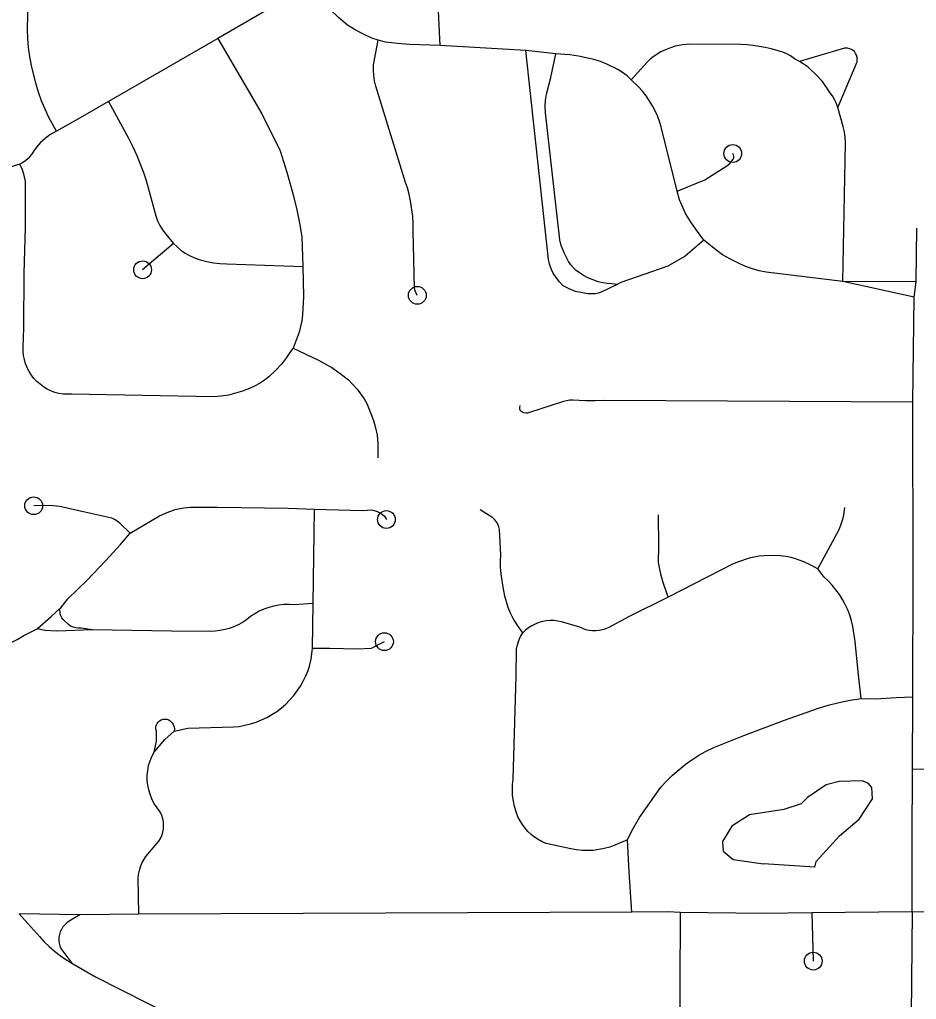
# Model space of a CAD drawing. Extents: x -19 to 366, y -4 to 359.
# Drawn here: x 149.785 to 150.262, y 191.643 to 192.164 of the extents above; entities that cross this region are included whole.
import ezdxf

# ---------------------------------------------------------------- set-up
doc = ezdxf.new("R2010")
doc.units = 0
for name, color, linetype in [('Level 33', 7, 'Continuous'), ('Level 35', 7, 'Continuous'), ('Level 60', 7, 'Continuous')]:
    doc.layers.add(name, color=color, linetype=linetype)

msp = doc.modelspace()

# ---------------------------------------------------------------- linework, layer by layer
at = {"layer": 'Level 33'}
for points in [[(150.0087, 192.15018), (150.00738, 192.17591), (150.0074, 192.21015), (150.0074, 192.22523)], [(149.80451, 192.1046), (149.80046, 192.11189), (149.79843, 192.11634), (149.79656, 192.12087), (149.79493, 192.12548), (149.79349, 192.13016), (149.79117, 192.1396), (149.79032, 192.14434), (149.78968, 192.14912), (149.78927, 192.15393), (149.78913, 192.15875), (149.78941, 192.17456), (149.78994, 192.17997)], [(149.93884, 192.18214), (149.89036, 192.15392)], [(149.97572, 192.15298), (149.97225, 192.1541), (149.96783, 192.15621), (149.96349, 192.15853), (149.9593, 192.16108), (149.95463, 192.16515), (149.95012, 192.16941), (149.93884, 192.18214)], [(149.89036, 192.15392), (149.83215, 192.1204)], [(149.89036, 192.15392), (149.9137, 192.11384), (149.92355, 192.0942), (149.92708, 192.08291), (149.93034, 192.07152), (149.93235, 192.06281), (149.93377, 192.05565), (149.93498, 192.04845), (149.93557, 192.03264)], [(149.9965, 192.0173), (149.9958, 192.01844), (149.99534, 192.01969), (149.99508, 192.021), (149.99429, 192.05157), (149.99431, 192.05548), (149.99403, 192.05937), (149.99293, 192.06753), (149.99202, 192.07176), (149.99121, 192.07459), (149.9902, 192.07736), (149.97438, 192.12861), (149.97371, 192.13138), (149.97332, 192.1342), (149.97316, 192.13704), (149.97327, 192.13989), (149.97572, 192.15298)], [(150.0087, 192.15018), (149.99229, 192.15076), (149.98593, 192.15127), (149.97958, 192.15208), (149.97572, 192.15298)], [(150.05422, 192.1475), (150.0087, 192.15018)], [(150.19986, 192.14175), (150.19719, 192.14318), (150.19504, 192.14465), (150.19275, 192.1459), (150.19035, 192.1469), (150.18472, 192.14852), (150.1815, 192.1492), (150.1751, 192.15021), (150.17189, 192.15054), (150.16869, 192.15069), (150.14156, 192.15086), (150.13764, 192.15051), (150.13373, 192.14986), (150.13113, 192.14903), (150.1286, 192.14801), (150.12613, 192.1468), (150.12199, 192.14424), (150.1203, 192.14291), (150.11873, 192.14144), (150.11032, 192.13196)], [(150.22028, 192.11721), (150.23044, 192.1416), (150.23053, 192.14275), (150.23044, 192.1439), (150.23013, 192.14501), (150.22965, 192.14606), (150.229, 192.14701), (150.22789, 192.14788), (150.22664, 192.14852), (150.22527, 192.14887), (150.22372, 192.14875), (150.19986, 192.14175)], [(150.10274, 192.02303), (150.09431, 192.01892), (150.09274, 192.01839), (150.09111, 192.01812), (150.08912, 192.01802), (150.08713, 192.01811), (150.08068, 192.01927), (150.07737, 192.0207), (150.07415, 192.02236), (150.07214, 192.02446), (150.07032, 192.02674), (150.06871, 192.02916), (150.06764, 192.03147), (150.06681, 192.03387), (150.06624, 192.03634), (150.06548, 192.04445), (150.05422, 192.1475)], [(150.07022, 192.14576), (150.05422, 192.1475)], [(150.10274, 192.02303), (150.1, 192.02351), (150.09758, 192.02361), (150.09515, 192.02395), (150.09279, 192.02454), (150.08956, 192.02572), (150.08716, 192.02662), (150.0849, 192.02782), (150.08108, 192.03055), (150.07952, 192.03197), (150.0781, 192.03355), (150.07684, 192.03525), (150.07479, 192.03951), (150.073, 192.04388), (150.07237, 192.04692), (150.07195, 192.05), (150.06462, 192.11447), (150.06459, 192.11777), (150.06477, 192.12106), (150.06517, 192.12433), (150.06751, 192.13318), (150.07022, 192.14576)], [(150.11032, 192.13196), (150.10811, 192.13401), (150.10573, 192.13585), (150.1032, 192.13748), (150.09726, 192.14038), (150.09393, 192.14167), (150.09049, 192.14272), (150.08233, 192.14451), (150.07764, 192.14524), (150.07022, 192.14576)], [(150.22028, 192.11721), (150.2195, 192.11935), (150.21852, 192.12142), (150.21735, 192.12338), (150.21601, 192.12523), (150.21407, 192.12831), (150.21185, 192.1312), (150.20936, 192.13388), (150.20431, 192.13886), (150.19986, 192.14175)], [(150.13474, 192.07278), (150.12618, 192.10694), (150.12538, 192.10988), (150.12435, 192.11275), (150.12306, 192.11552), (150.12158, 192.11818), (150.11821, 192.12337), (150.11631, 192.12587), (150.1142, 192.1282), (150.11032, 192.13196)], [(149.83215, 192.1204), (149.8159, 192.1111), (149.80451, 192.1046)], [(149.83215, 192.1204), (149.8428, 192.10084), (149.84519, 192.0963), (149.84727, 192.09163), (149.85083, 192.08265), (149.85231, 192.07836), (149.85737, 192.05954), (149.85835, 192.05695), (149.85958, 192.05447), (149.861, 192.05209), (149.86266, 192.04986), (149.86683, 192.04491)], [(150.22291, 192.02459), (150.22432, 192.09838), (150.22412, 192.10133), (150.2237, 192.10425), (150.22311, 192.10714), (150.22028, 192.11721)], [(149.80451, 192.1046), (149.80099, 192.10263), (149.79844, 192.10072), (149.79607, 192.09857), (149.79391, 192.09622), (149.79248, 192.09424), (149.7916, 192.09272), (149.79058, 192.09131), (149.78941, 192.09003), (149.78807, 192.08889), (149.78663, 192.08791), (149.78507, 192.08711)], [(150.13474, 192.07278), (150.1495, 192.07881), (150.16124, 192.08613), (150.16279, 192.0875), (150.16457, 192.08973), (150.16485, 192.09049), (150.1649, 192.09129), (150.16471, 192.09208), (150.16429, 192.09277)], [(149.78507, 192.08711), (149.78157, 192.08605), (149.77815, 192.0847), (149.77486, 192.08307), (149.75497, 192.07183), (149.73843, 192.06277)], [(149.78932, 191.97809), (149.78895, 191.97885), (149.7881, 191.98095), (149.78749, 191.98313), (149.78707, 191.98535), (149.78686, 191.9876), (149.78686, 191.98987), (149.78713, 191.99985), (149.78738, 192.02893), (149.78799, 192.05353), (149.78802, 192.06447), (149.78803, 192.06565), (149.78802, 192.0778), (149.78736, 192.081), (149.78637, 192.08411), (149.78507, 192.08711)], [(150.14895, 192.04665), (150.14549, 192.05124), (150.14225, 192.05598), (150.13921, 192.06087), (150.13597, 192.06806), (150.13474, 192.07278)], [(150.2618, 192.02441), (150.26222, 192.05312)], [(149.86683, 192.04491), (149.85034, 192.0309)], [(149.86683, 192.04491), (149.86871, 192.04304), (149.87077, 192.04133), (149.87295, 192.03981), (149.87527, 192.03848), (149.87769, 192.03736), (149.88106, 192.03623), (149.8845, 192.03533), (149.888, 192.03468), (149.89152, 192.03428), (149.89508, 192.03412), (149.93557, 192.03264)], [(150.14895, 192.04665), (150.13904, 192.03812), (150.12972, 192.03286), (150.10484, 192.02405), (150.10274, 192.02303)], [(150.22291, 192.02459), (150.18216, 192.02967), (150.17842, 192.03043), (150.17474, 192.03144), (150.17113, 192.03268), (150.16693, 192.03457), (150.16284, 192.03665), (150.15884, 192.03892), (150.15514, 192.04161), (150.14895, 192.04665)], [(149.93557, 192.03264), (149.93593, 192.01668), (149.93544, 192.0069), (149.93504, 192.00381), (149.9344, 192.00076), (149.93356, 191.99777), (149.93043, 191.98925)], [(150.2609, 192.01636), (150.22291, 192.02459)], [(150.2618, 192.02441), (150.22291, 192.02459)], [(150.2609, 192.01636), (150.2618, 192.02441)], [(150.26006, 191.96054), (150.2609, 192.01636)], [(149.93043, 191.98925), (149.92938, 191.98792), (149.92696, 191.98423), (149.92422, 191.98075), (149.92098, 191.97727), (149.9175, 191.97402), (149.91515, 191.97211), (149.91261, 191.97042), (149.90993, 191.96895), (149.90715, 191.96773), (149.90352, 191.96637), (149.89979, 191.9652), (149.89603, 191.96422), (149.89207, 191.96363), (149.88805, 191.96335), (149.81255, 191.96478), (149.81031, 191.96466), (149.80805, 191.96477), (149.80582, 191.96511), (149.80372, 191.96564), (149.80154, 191.96644), (149.79952, 191.96743), (149.79759, 191.96861), (149.79412, 191.97148), (149.79255, 191.97313), (149.79167, 191.97428), (149.79117, 191.97492), (149.78995, 191.97683), (149.78932, 191.97809)], [(149.93043, 191.98925), (149.94384, 191.98289), (149.95099, 191.97893), (149.95547, 191.9757), (149.95981, 191.97228), (149.96225, 191.96992), (149.9645, 191.96737), (149.96816, 191.96228), (149.96956, 191.95978), (149.97075, 191.95718), (149.97317, 191.95073), (149.9743, 191.94685), (149.97511, 191.9429), (149.97548, 191.93839), (149.97557, 191.93387), (149.97545, 191.93089)], [(150.26006, 191.96054), (150.09584, 191.9614), (150.09087, 191.96115), (150.0859, 191.96112), (150.07926, 191.96149), (150.07758, 191.96145), (150.07593, 191.9612), (150.07431, 191.96075), (150.05615, 191.9549), (150.05519, 191.95461), (150.05417, 191.95456), (150.05315, 191.95474), (150.05224, 191.95516), (150.05141, 191.95578), (150.05112, 191.95671), (150.05102, 191.95767), (150.05114, 191.95864)], [(150.26004, 191.8037), (150.26033, 191.86927), (150.26006, 191.96054)], [(149.84376, 191.89083), (149.83822, 191.89616), (149.83689, 191.89716), (149.83546, 191.898), (149.83393, 191.89867), (149.83233, 191.89916), (149.81798, 191.90222), (149.80624, 191.90495), (149.80111, 191.90557), (149.79242, 191.90536)], [(149.84376, 191.89083), (149.8594, 191.89999), (149.86346, 191.90181), (149.86766, 191.90339), (149.8723, 191.90419), (149.87586, 191.90452), (149.89016, 191.90467), (149.92782, 191.90403), (149.94183, 191.90351)], [(149.94113, 191.85333), (149.94183, 191.90351)], [(149.94183, 191.90351), (149.96729, 191.90279), (149.97237, 191.90316), (149.97507, 191.90236), (149.97706, 191.90138), (149.9791, 191.89983), (149.98005, 191.89803)], [(150.0526, 191.83776), (150.04991, 191.84145), (150.04744, 191.8454), (150.04608, 191.84824), (150.0449, 191.85117), (150.04391, 191.85416), (150.04309, 191.8572), (150.04194, 191.86311), (150.04105, 191.86908), (150.04079, 191.87244), (150.04073, 191.87582), (150.04092, 191.87919), (150.04025, 191.89268), (150.03992, 191.89411), (150.03941, 191.89549), (150.03868, 191.89677), (150.03777, 191.89793), (150.0367, 191.89894), (150.02992, 191.90314)], [(150.20952, 191.87188), (150.22075, 191.89234), (150.22188, 191.89495), (150.22277, 191.89765), (150.2234, 191.90042), (150.22395, 191.90441)], [(150.13, 191.85681), (150.1273, 191.8646), (150.12627, 191.86824), (150.12545, 191.87169), (150.12485, 191.87516), (150.12497, 191.88379), (150.12478, 191.9005)], [(149.80617, 191.85051), (149.80686, 191.85113), (149.81058, 191.85586), (149.8208, 191.86579), (149.83056, 191.87599), (149.83863, 191.88476), (149.84376, 191.89083)], [(150.20952, 191.87188), (150.20584, 191.87378), (150.20205, 191.87547), (150.19817, 191.87696), (150.19535, 191.8778), (150.19244, 191.8784), (150.18952, 191.87876), (150.18655, 191.87887), (150.18095, 191.8787), (150.1783, 191.87846), (150.17569, 191.87802), (150.17312, 191.87739), (150.16735, 191.87558), (150.16419, 191.87427), (150.13, 191.85681)], [(150.23262, 191.80277), (150.23096, 191.81702), (150.22937, 191.83318), (150.22826, 191.84109), (150.22753, 191.84412), (150.22658, 191.84709), (150.22548, 191.84999), (150.22416, 191.85282), (150.22268, 191.85555), (150.22104, 191.85819), (150.21921, 191.86071), (150.21722, 191.86311), (150.21509, 191.86538), (150.21283, 191.8675), (150.20952, 191.87188)], [(150.13, 191.85681), (150.10913, 191.84645), (150.09841, 191.84066), (150.09678, 191.8399), (150.09506, 191.83933), (150.09332, 191.83896), (150.09153, 191.83878), (150.08973, 191.8388), (150.08794, 191.83902), (150.0862, 191.83943), (150.0845, 191.84004), (150.08289, 191.84083), (150.07324, 191.8436), (150.07124, 191.84402), (150.0692, 191.84424), (150.06716, 191.84427), (150.06513, 191.8441), (150.0631, 191.84373), (150.06115, 191.84318), (150.05923, 191.84244), (150.05741, 191.84151), (150.05569, 191.84042), (150.05407, 191.83916), (150.0526, 191.83776)], [(149.94113, 191.85333), (149.93096, 191.85266), (149.92824, 191.85284), (149.92549, 191.85279), (149.92277, 191.85251), (149.92009, 191.85202), (149.91746, 191.85131), (149.91488, 191.85038), (149.9124, 191.84924), (149.91, 191.84791), (149.90775, 191.84638), (149.9056, 191.84467), (149.90346, 191.84327), (149.9012, 191.84204), (149.89887, 191.84098), (149.89645, 191.84011), (149.89432, 191.83952), (149.89144, 191.83892), (149.8889, 191.83861), (149.88639, 191.8385), (149.86581, 191.83856), (149.82367, 191.83942)], [(149.94068, 191.82959), (149.94113, 191.85333)], [(149.79427, 191.8399), (149.80167, 191.84651), (149.80617, 191.85051)], [(149.82367, 191.83942), (149.81763, 191.84021), (149.81619, 191.84019), (149.81476, 191.84037), (149.81338, 191.84077), (149.81208, 191.84136), (149.81087, 191.84213), (149.80802, 191.84492), (149.80735, 191.8458), (149.80687, 191.84679), (149.80656, 191.84786), (149.80645, 191.84896), (149.80617, 191.85051)], [(149.74479, 191.82325), (149.76132, 191.82586), (149.76522, 191.82677), (149.76905, 191.82787), (149.77282, 191.82918), (149.77654, 191.83067), (149.78016, 191.83235), (149.78368, 191.83422), (149.7871, 191.83627), (149.79427, 191.8399)], [(149.82367, 191.83942), (149.80474, 191.83872), (149.79853, 191.83892), (149.79427, 191.8399)], [(150.10828, 191.7277), (150.10166, 191.7248), (150.09885, 191.72378), (150.09599, 191.72298), (150.09307, 191.72239), (150.0901, 191.72203), (150.08712, 191.72188), (150.08415, 191.72197), (150.08118, 191.72228), (150.07825, 191.72281), (150.06503, 191.72561), (150.06289, 191.72657), (150.06084, 191.72771), (150.05888, 191.72901), (150.05704, 191.73048), (150.05533, 191.73209), (150.05379, 191.73385), (150.05238, 191.73573), (150.05114, 191.73772), (150.05006, 191.73981), (150.04903, 191.74256), (150.04819, 191.74538), (150.0476, 191.74826), (150.04721, 191.75117), (150.04707, 191.75411), (150.04715, 191.75705), (150.04747, 191.75997), (150.049, 191.81473), (150.04928, 191.82911), (150.04973, 191.83141), (150.05043, 191.83363), (150.0514, 191.83576), (150.0526, 191.83776)], [(149.94068, 191.82959), (149.94994, 191.82964), (149.96447, 191.8293), (149.97204, 191.82952), (149.97901, 191.83305)], [(149.8672, 191.7855), (149.87448, 191.78694), (149.89871, 191.78767), (149.90178, 191.788), (149.90482, 191.78854), (149.90783, 191.78929), (149.91078, 191.79023), (149.91364, 191.79138), (149.91644, 191.79272), (149.91914, 191.79424), (149.92172, 191.79594), (149.92417, 191.79781), (149.92653, 191.79984), (149.92871, 191.80203), (149.93075, 191.80436), (149.93262, 191.80682), (149.93432, 191.8094), (149.93585, 191.81209), (149.93721, 191.81488), (149.93836, 191.81776), (149.93931, 191.8207), (149.94007, 191.82371), (149.94068, 191.82959)], [(150.10828, 191.7277), (150.1106, 191.73236), (150.1147, 191.73958), (150.12613, 191.75565), (150.12911, 191.75891), (150.13224, 191.76201), (150.13556, 191.76494), (150.13901, 191.76768), (150.1426, 191.77023), (150.14635, 191.77258), (150.15019, 191.77473), (150.15416, 191.77668), (150.17029, 191.78306), (150.19188, 191.79126), (150.20934, 191.79745), (150.21506, 191.79918), (150.22087, 191.80065), (150.22673, 191.80185), (150.23262, 191.80277)], [(150.23262, 191.80277), (150.24037, 191.8027), (150.25124, 191.80343), (150.26004, 191.8037)], [(150.25996, 191.76529), (150.26004, 191.8037)], [(149.85655, 191.77433), (149.85775, 191.7802), (149.85766, 191.78548), (149.85744, 191.78648), (149.85741, 191.78751), (149.85762, 191.78852), (149.85802, 191.78946), (149.85863, 191.7903), (149.85939, 191.79099), (149.8603, 191.79149), (149.86126, 191.7918), (149.8623, 191.79189), (149.86332, 191.79176), (149.86428, 191.79142), (149.86525, 191.79076), (149.86605, 191.78991), (149.86668, 191.78892), (149.86706, 191.78782), (149.86724, 191.78667), (149.8672, 191.7855)], [(149.85655, 191.77433), (149.86215, 191.78093), (149.8672, 191.7855)], [(149.84836, 191.68803), (149.84807, 191.70713), (149.84824, 191.70919), (149.84863, 191.71123), (149.84921, 191.71322), (149.84996, 191.71515), (149.85092, 191.71699), (149.85203, 191.71874), (149.85896, 191.72685), (149.85987, 191.72838), (149.8606, 191.73001), (149.86112, 191.73172), (149.86144, 191.73348), (149.86153, 191.73526), (149.86141, 191.73704), (149.86109, 191.73879), (149.86055, 191.74049), (149.85981, 191.74211), (149.85641, 191.7472), (149.85528, 191.74948), (149.85433, 191.75185), (149.85362, 191.75429), (149.8531, 191.75679), (149.85281, 191.75932), (149.85282, 191.76194), (149.85308, 191.76454), (149.85357, 191.7671), (149.85432, 191.7696), (149.85532, 191.77202), (149.85655, 191.77433)], [(150.25977, 191.68928), (150.2597, 191.72742), (150.25996, 191.76529)], [(150.34564, 191.76336), (150.31508, 191.76354), (150.25996, 191.76529)], [(150.11069, 191.68918), (150.10912, 191.71064), (150.10828, 191.7277)], [(150.11069, 191.68918), (149.84836, 191.68803)], [(150.13639, 191.689), (150.1298, 191.68935), (150.11069, 191.68918)], [(150.25977, 191.68928), (150.20636, 191.68877)], [(150.25977, 191.68928), (150.25908, 191.61586)], [(150.5159, 191.68411), (150.46696, 191.68528), (150.39707, 191.68695), (150.39567, 191.68698), (150.34496, 191.68848), (150.33456, 191.68862), (150.30819, 191.68897), (150.25977, 191.68928)], [(149.78476, 191.68832), (149.79549, 191.67615), (149.79804, 191.67343), (149.80072, 191.67085), (149.80352, 191.66842), (149.80645, 191.66613), (149.8095, 191.664), (149.81264, 191.66203)], [(149.81698, 191.68769), (149.78476, 191.68832)], [(149.81698, 191.68769), (149.81124, 191.68431), (149.81001, 191.68344), (149.8089, 191.68242), (149.80794, 191.68126), (149.80715, 191.67999), (149.80653, 191.67863), (149.8061, 191.67719), (149.80583, 191.67571), (149.80578, 191.67421), (149.80595, 191.67271), (149.80627, 191.67125), (149.80681, 191.66984), (149.81264, 191.66203)], [(149.84836, 191.68803), (149.81698, 191.68769)], [(150.13639, 191.689), (150.13599, 191.61039), (150.13564, 191.54398), (150.13545, 191.50744), (150.13578, 191.47107)], [(150.20636, 191.68877), (150.18067, 191.68842), (150.13639, 191.689)], [(150.20636, 191.68877), (150.20713, 191.66309)], [(149.81264, 191.66203), (149.82526, 191.65477), (149.87993, 191.62709)]]:
    msp.add_lwpolyline(points, dxfattribs=at)
for centre in [(150.16429, 192.09277), (149.85034, 192.0309), (149.9965, 192.0173), (149.79242, 191.90536), (149.98005, 191.89803), (149.97901, 191.83305), (150.20713, 191.66309)]:
    msp.add_circle(centre, 0.00473, dxfattribs=at)
at = {"layer": 'Level 35'}
for points in [[(150.20796, 191.71301), (150.20869, 191.71605), (150.22108, 191.72982), (150.23161, 191.73863), (150.23872, 191.74951), (150.23829, 191.75539), (150.23638, 191.75785), (150.23315, 191.75896), (150.22084, 191.75867), (150.21404, 191.75691), (150.20405, 191.75019), (150.20067, 191.74675), (150.19142, 191.74383), (150.17326, 191.74084), (150.16384, 191.73488), (150.15879, 191.72668), (150.15921, 191.72156), (150.16455, 191.71723), (150.18067, 191.71489)], [(150.20796, 191.71301), (150.18067, 191.71489)]]:
    msp.add_lwpolyline(points, dxfattribs=at)
at = {"layer": 'Level 60'}
for points in [[(154.11585, 1.87092), (153.9063, 10.48743), (153.69602, 19.10409), (153.48501, 27.72087), (153.27327, 36.3378), (153.0608, 44.95486), (152.84759, 53.57206), (152.63366, 62.1894), (152.419, 70.80688), (152.20362, 79.42449), (151.98751, 88.04225), (151.77068, 96.66014), (151.55312, 105.27817), (151.33484, 113.89634), (151.11584, 122.51465), (150.89612, 131.13311), (150.67568, 139.7517), (150.45452, 148.37043), (150.23264, 156.98931), (150.01005, 165.60832), (149.78674, 174.22748), (149.56272, 182.84677), (149.33799, 191.46621), (149.11254, 200.0858), (148.88638, 208.70552), (148.65952, 217.32539), (148.43194, 225.9454), (148.20366, 234.56555), (147.97466, 243.18584), (147.74497, 251.80628), (147.51457, 260.42687), (147.28346, 269.04759), (147.05165, 277.66846), (146.81914, 286.28948), (146.58593, 294.91064), (146.35202, 303.53194), (146.11742, 312.15339), (145.88211, 320.77499), (145.64611, 329.39673), (145.40941, 338.01861), (145.17202, 346.64065)], [(0, 189.51617), (7.11214, 189.52059), (14.22427, 189.53386), (21.33637, 189.55597), (28.44845, 189.58693), (35.56048, 189.62672), (42.67245, 189.67537), (49.78436, 189.73285), (56.89619, 189.79918), (64.00793, 189.87436), (71.11958, 189.95838), (78.23111, 190.05124), (85.34253, 190.15294), (92.45381, 190.26349), (99.56495, 190.38288), (106.67593, 190.51112), (113.78675, 190.6482), (120.89739, 190.79412), (128.00785, 190.94888), (135.11811, 191.11248), (142.22816, 191.28493), (149.33799, 191.46621), (156.44759, 191.65634), (163.55694, 191.85531), (170.66605, 192.06312), (177.77489, 192.27977), (184.88345, 192.50526), (191.99173, 192.73959), (199.09971, 192.98276), (206.20739, 193.23477), (213.31474, 193.49561), (220.42177, 193.7653), (227.52845, 194.04382), (234.63479, 194.33118), (241.74076, 194.62738), (248.84635, 194.93241), (255.95157, 195.24628), (263.05638, 195.56898), (270.16079, 195.90052), (277.26478, 196.24089), (284.36834, 196.5901), (291.47147, 196.94814), (298.57414, 197.31501), (305.67635, 197.69072), (312.77809, 198.07525), (319.87934, 198.46862), (326.9801, 198.87082), (334.08035, 199.28185), (341.18009, 199.7017)]]:
    msp.add_spline(points, degree=3, dxfattribs=at)

doc.saveas('drawing.dxf')
